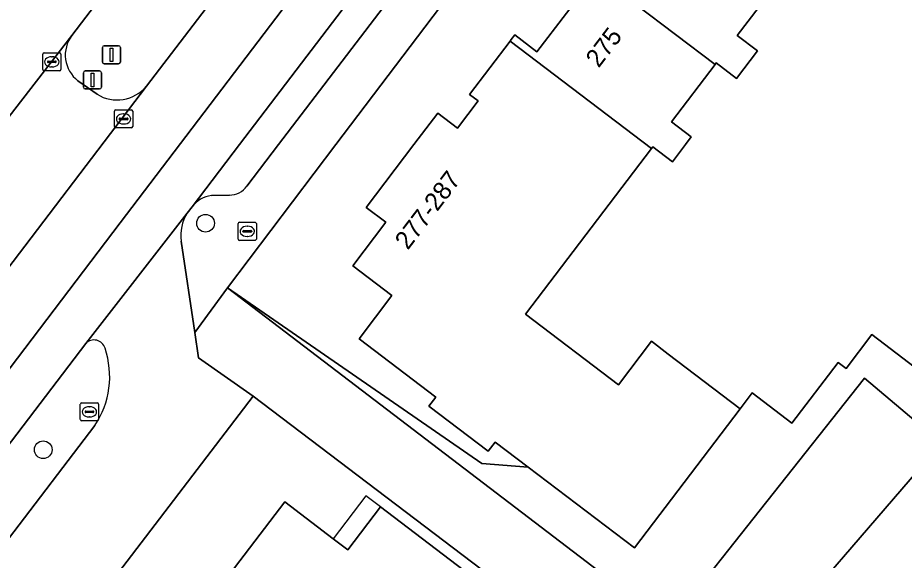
# Model space of a CAD drawing. Extents: x 158472 to 159562, y 388525 to 389606.
# Drawn here: x 158772.64 to 158821.62, y 388977.03 to 389007.01 of the extents above; entities that cross this region are included whole.
import ezdxf

# ---------------------------------------------------------------- set-up
doc = ezdxf.new("R2010")
doc.units = 0
for name, color, linetype in [('IMGEO_Berm_groen', 7, 'Continuous'), ('IMGEO_Boom', 7, 'Continuous'), ('IMGEO_Brandkraan', 7, 'Continuous'), ('IMGEO_Erf', 7, 'Continuous'), ('IMGEO_Kolk', 7, 'Continuous'), ('IMGEO_Lichtmast', 7, 'Continuous'), ('IMGEO_Pand', 7, 'Continuous'), ('IMGEO_Pand_nummerreeks', 7, 'Continuous'), ('IMGEO_Pand_overbouw', 7, 'Continuous'), ('IMGEO_Parkeervlak_open', 7, 'Continuous'), ('IMGEO_Rijbaan_lokaal_gesloten', 7, 'Continuous'), ('IMGEO_Rijbaan_lokaal_open', 7, 'Continuous'), ('IMGEO_Rioolput', 7, 'Continuous'), ('IMGEO_Verkeersbordpaal', 7, 'Continuous'), ('IMGEO_Voetpad_open', 7, 'Continuous')]:
    doc.layers.add(name, color=color, linetype=linetype)

msp = doc.modelspace()

# ---------------------------------------------------------------- linework, layer by layer
at = {"layer": 'IMGEO_Berm_groen'}
for points in [[(158804.6, 389044.103), (158786.522, 389020.308), (158775.635, 389006.026)], [(158779.752, 389003.234), (158795.403, 389023.714), (158803.759, 389034.662)], [(158775.971, 389003.532), (158777.024, 389002.785)]]:
    msp.add_lwpolyline(points, dxfattribs=at)
for centre, radius, start, end in [((158777.048, 389004.947), 1.778, 142.632, 232.7138), ((158778.131, 389004.572), 2.102, 238.2336, 320.4594)]:
    msp.add_arc(centre, radius, start, end, dxfattribs=at)
at = {"layer": 'IMGEO_Boom'}
for centre in [(158783.02, 388995.655), (158774.051, 388983.139)]:
    msp.add_circle(centre, 0.489, dxfattribs=at)
at = {"layer": 'IMGEO_Brandkraan'}
for p, q in [((158784.827, 388994.782), (158784.827, 388995.634)), ((158784.902, 388995.708), (158785.754, 388995.708)), ((158785.315, 388995.488), (158785.34, 388995.488)), ((158785.828, 388995.634), (158785.828, 388994.782)), ((158785.086, 388995.202), (158785.086, 388995.214)), ((158785.524, 388995.165), (158785.126, 388995.165)), ((158785.129, 388995.251), (158785.527, 388995.251)), ((158785.57, 388995.214), (158785.57, 388995.202)), ((158785.754, 388994.708), (158784.902, 388994.708)), ((158785.338, 388994.928), (158785.313, 388994.928))]:
    msp.add_line(p, q, dxfattribs=at)
for points in [[(158784.827, 388994.782), (158784.827, 388995.634)], [(158784.902, 388995.708), (158785.754, 388995.708)], [(158785.828, 388995.634), (158785.828, 388994.782)], [(158785.754, 388994.708), (158784.902, 388994.708)]]:
    msp.add_lwpolyline(points, dxfattribs=at)
for centre, radius, start, end in [((158784.904, 388995.632), 0.0765, 91.552, 178.448), ((158784.904, 388995.632), 0.0765, 91.552, 178.448), ((158785.752, 388995.632), 0.0765, 1.552, 88.448), ((158785.752, 388995.632), 0.0765, 1.552, 88.448), ((158785.126, 388995.211), 0.0403, 85.8775, 175.7526), ((158785.123, 388995.201), 0.0366, 178.938, 274.7102), ((158785.527, 388995.208), 0.043, 264.8664, 352.4533), ((158785.531, 388995.213), 0.0386, 1.7309, 96.639), ((158784.904, 388994.784), 0.0765, 181.552, 268.448), ((158784.904, 388994.784), 0.0765, 181.552, 268.448), ((158785.752, 388994.784), 0.0765, 271.552, 358.448), ((158785.752, 388994.784), 0.0765, 271.552, 358.448)]:
    msp.add_arc(centre, radius, start, end, dxfattribs=at)
for centre, major_axis, ratio, start_param, end_param in [((158785.314, 388995.208), (-0.387, 0.002), 0.722429, 4.712389, 7.853982), ((158785.339, 388995.208), (-0.39, 0.002), 0.717154, 1.570796, 4.712389)]:
    msp.add_ellipse(centre, major_axis=major_axis, ratio=ratio, start_param=start_param, end_param=end_param, dxfattribs=at)
at = {"layer": 'IMGEO_Erf'}
for points in [[(158818.621, 389037.472), (158790.211, 389000), (158784.237, 388992.09), (158798.278, 388982.376), (158800.849, 388982.165), (158799.013, 388983.56), (158798.633, 388983.06), (158795.36, 388985.546), (158795.743, 388986.051), (158791.502, 388989.272), (158793.321, 388991.666), (158791.158, 388993.308), (158792.98, 388995.707), (158791.896, 388996.53), (158794.533, 389000), (158795.847, 389001.731), (158796.94, 389000.901), (158798.089, 389002.414), (158797.609, 389002.778), (158799.842, 389005.718), (158799.914, 389005.812), (158800.106, 389006.065), (158801.331, 389005.133), (158804.593, 389009.428)], [(158814.63, 389008.975), (158812.398, 389006.038), (158813.513, 389005.191), (158812.354, 389003.664), (158811.231, 389004.517), (158811.168, 389004.434), (158808.76, 389001.263), (158809.858, 389000.429), (158809.532, 389000), (158808.811, 388999.052), (158807.724, 388999.878), (158807.652, 388999.783), (158800.693, 388990.621), (158805.828, 388986.721), (158807.658, 388989.13), (158808.582, 388988.428), (158812.564, 388985.404), (158813.219, 388986.28), (158815.415, 388984.601), (158817.981, 388987.959), (158818.409, 388987.636), (158819.836, 388989.503), (158825.277, 388985.344)], [(158801.457, 388974.099), (158785.644, 388986.089), (158736.904, 388922.269)], [(158783.799, 388975.518), (158787.405, 388980.254), (158790.075, 388978.221), (158790.877, 388977.611), (158792.683, 388979.982), (158798.797, 388975.327)]]:
    msp.add_lwpolyline(points, dxfattribs=at)
at = {"layer": 'IMGEO_Kolk'}
for p, q in [((158774.029, 389004.149), (158774.029, 389005.001)), ((158774.104, 389005.075), (158774.956, 389005.075)), ((158774.517, 389004.855), (158774.542, 389004.855)), ((158775.03, 389005.001), (158775.03, 389004.149)), ((158774.288, 389004.569), (158774.288, 389004.581)), ((158774.726, 389004.532), (158774.328, 389004.532)), ((158774.331, 389004.618), (158774.729, 389004.618)), ((158774.54, 389004.295), (158774.515, 389004.295)), ((158774.772, 389004.581), (158774.772, 389004.569)), ((158774.956, 389004.075), (158774.104, 389004.075)), ((158777.993, 389000.994), (158777.993, 389001.846)), ((158778.068, 389001.92), (158778.92, 389001.92)), ((158778.994, 389001.846), (158778.994, 389000.994)), ((158778.252, 389001.414), (158778.252, 389001.426)), ((158778.69, 389001.377), (158778.292, 389001.377)), ((158778.295, 389001.463), (158778.693, 389001.463)), ((158778.481, 389001.7), (158778.506, 389001.7)), ((158778.736, 389001.426), (158778.736, 389001.414)), ((158778.92, 389000.92), (158778.068, 389000.92)), ((158778.504, 389001.14), (158778.479, 389001.14))]:
    msp.add_line(p, q, dxfattribs=at)
for points in [[(158774.029, 389004.149), (158774.029, 389005.001)], [(158774.104, 389005.075), (158774.956, 389005.075)], [(158775.03, 389005.001), (158775.03, 389004.149)], [(158774.956, 389004.075), (158774.104, 389004.075)], [(158777.993, 389000.994), (158777.993, 389001.846)], [(158778.068, 389001.92), (158778.92, 389001.92)], [(158778.994, 389001.846), (158778.994, 389000.994)], [(158778.92, 389000.92), (158778.068, 389000.92)]]:
    msp.add_lwpolyline(points, dxfattribs=at)
for centre, radius, start, end in [((158774.106, 389004.999), 0.0765, 91.552, 178.448), ((158774.106, 389004.999), 0.0765, 91.552, 178.448), ((158774.954, 389004.999), 0.0765, 1.552, 88.448), ((158774.954, 389004.999), 0.0765, 1.552, 88.448), ((158774.328, 389004.578), 0.0403, 85.8775, 175.7526), ((158774.325, 389004.568), 0.0366, 178.938, 274.7102), ((158774.729, 389004.575), 0.043, 264.8664, 352.4533), ((158774.733, 389004.58), 0.0386, 1.7309, 96.639), ((158774.106, 389004.151), 0.0765, 181.552, 268.448), ((158774.106, 389004.151), 0.0765, 181.552, 268.448), ((158774.954, 389004.151), 0.0765, 271.552, 358.448), ((158774.954, 389004.151), 0.0765, 271.552, 358.448), ((158778.07, 389001.844), 0.0765, 91.552, 178.448), ((158778.07, 389001.844), 0.0765, 91.552, 178.448), ((158778.918, 389001.844), 0.0765, 1.552, 88.448), ((158778.918, 389001.844), 0.0765, 1.552, 88.448), ((158778.292, 389001.423), 0.0403, 85.8775, 175.7526), ((158778.289, 389001.413), 0.0366, 178.938, 274.7102), ((158778.693, 389001.42), 0.043, 264.8664, 352.4533), ((158778.697, 389001.425), 0.0386, 1.7309, 96.639), ((158778.07, 389000.996), 0.0765, 181.552, 268.448), ((158778.07, 389000.996), 0.0765, 181.552, 268.448), ((158778.918, 389000.996), 0.0765, 271.552, 358.448), ((158778.918, 389000.996), 0.0765, 271.552, 358.448)]:
    msp.add_arc(centre, radius, start, end, dxfattribs=at)
for centre, major_axis, ratio, start_param, end_param in [((158774.516, 389004.575), (-0.387, 0.002), 0.722429, 4.712389, 7.853982), ((158774.541, 389004.575), (-0.39, 0.002), 0.717154, 1.570796, 4.712389), ((158778.48, 389001.42), (-0.387, 0.002), 0.722429, 4.712389, 7.853982), ((158778.505, 389001.42), (-0.39, 0.002), 0.717154, 1.570796, 4.712389)]:
    msp.add_ellipse(centre, major_axis=major_axis, ratio=ratio, start_param=start_param, end_param=end_param, dxfattribs=at)
at = {"layer": 'IMGEO_Lichtmast'}
for p, q in [((158777.325, 389004.564), (158777.325, 389005.364)), ((158777.325, 389005.364), (158777.325, 389004.564)), ((158777.425, 389005.464), (158778.215, 389005.464)), ((158778.215, 389005.464), (158777.425, 389005.464)), ((158778.315, 389005.364), (158778.315, 389004.564)), ((158778.315, 389004.564), (158778.315, 389005.364)), ((158778.215, 389004.464), (158777.425, 389004.464)), ((158777.425, 389004.464), (158778.215, 389004.464))]:
    msp.add_line(p, q, dxfattribs=at)
msp.add_lwpolyline([(158777.745, 389005.339), (158777.895, 389005.339), (158777.895, 389004.589), (158777.745, 389004.589), (158777.745, 389005.339)], dxfattribs=at)
for centre, start, end in [((158777.425, 389005.364), 90, 180), ((158777.425, 389005.364), 90, 180), ((158778.215, 389005.364), 0, 90), ((158778.215, 389005.364), 360, 90), ((158777.425, 389004.564), 180, 270), ((158777.425, 389004.564), 180, 270), ((158778.215, 389004.564), 270, 0), ((158778.215, 389004.564), 270, 0)]:
    msp.add_arc(centre, 0.1, start, end, dxfattribs=at)
at = {"layer": 'IMGEO_Pand'}
for points in [[(158808.047, 389013.975), (158804.593, 389009.428), (158811.168, 389004.434), (158811.231, 389004.517), (158812.354, 389003.664), (158813.513, 389005.191), (158812.398, 389006.038), (158814.63, 389008.975)], [(158811.168, 389004.434), (158804.593, 389009.428), (158801.331, 389005.133), (158800.106, 389006.065), (158799.914, 389005.812), (158799.842, 389005.718), (158807.652, 388999.783), (158807.724, 388999.878), (158808.811, 388999.052), (158809.532, 389000), (158809.858, 389000.429), (158808.76, 389001.263)], [(158800.693, 388990.621), (158807.652, 388999.783), (158799.842, 389005.718), (158797.609, 389002.778), (158798.089, 389002.414), (158796.94, 389000.901), (158795.847, 389001.731), (158794.533, 389000), (158791.896, 388996.53), (158792.98, 388995.707), (158791.158, 388993.308), (158793.321, 388991.666), (158791.502, 388989.272), (158795.743, 388986.051), (158795.36, 388985.546), (158798.633, 388983.06), (158799.013, 388983.56), (158800.849, 388982.165), (158806.718, 388977.708), (158812.564, 388985.404), (158808.582, 388988.428), (158807.658, 388989.13), (158805.828, 388986.721)], [(158792.683, 388979.982), (158790.877, 388977.611), (158790.075, 388978.221), (158787.405, 388980.254), (158783.799, 388975.518), (158791.703, 388969.543), (158793.858, 388972.374), (158795.561, 388971.077), (158798.797, 388975.327)]]:
    msp.add_lwpolyline(points, close=True, dxfattribs=at)
at = {"layer": 'IMGEO_Pand_overbouw'}
msp.add_lwpolyline([(158791.88, 388980.593), (158790.075, 388978.221), (158790.877, 388977.611), (158792.683, 388979.982)], close=True, dxfattribs=at)
at = {"layer": 'IMGEO_Parkeervlak_open'}
for points in [[(158798.278, 389017.578), (158798.249, 389017.546), (158784.893, 389000), (158782.277, 388996.564)], [(158785.306, 388997.702), (158787.055, 389000), (158797.893, 389014.226)], [(158783.344, 388997.188), (158784.339, 388997.21)]]:
    msp.add_lwpolyline(points, dxfattribs=at)
msp.add_lwpolyline([(158823.69, 388983.501), (158819.428, 388987.085), (158808.636, 388973.466), (158812.511, 388970.525)], close=True, dxfattribs=at)
for centre, radius, start, end in [((158784.315, 388998.453), 1.244, 271.1049, 322.8281), ((158783.581, 388995.558), 1.647, 98.2871, 142.3526)]:
    msp.add_arc(centre, radius, start, end, dxfattribs=at)
at = {"layer": 'IMGEO_Rijbaan_lokaal_gesloten'}
for points in [[(158642.3, 388830.16), (158642.462, 388830.323), (158644.297, 388828.539), (158644.976, 388829.209), (158654.546, 388838.744), (158652.694, 388840.633), (158668.364, 388856.424), (158683.318, 388872.712), (158697.002, 388889.186), (158717.328, 388915.448), (158737.178, 388941.567), (158754.114, 388963.852), (158766.121, 388979.65), (158778.301, 388995.677), (158798.192, 389021.851), (158809.433, 389036.528), (158811.777, 389039.288), (158814.069, 389041.449), (158818.297, 389044.22), (158821.97, 389045.718), (158820.551, 389048.928)], [(158822.868, 389043.49), (158821.97, 389045.718), (158818.297, 389044.22), (158814.069, 389041.449), (158811.777, 389039.288), (158809.433, 389036.528), (158798.192, 389021.851), (158778.301, 388995.677), (158766.121, 388979.65), (158754.114, 388963.852), (158737.178, 388941.567), (158717.328, 388915.448), (158697.002, 388889.186), (158683.318, 388872.712), (158668.364, 388856.424), (158652.694, 388840.633), (158654.546, 388838.744), (158654.775, 388838.972), (158671.833, 388856.333), (158672.448, 388857.038), (158674.867, 388859.654), (158677.905, 388862.94)], [(158692.274, 388896.423), (158712.518, 388923.153), (158723.001, 388936.936), (158727.97, 388943.305), (158743.945, 388964.31), (158762.193, 388988.396), (158765.967, 388993.384), (158767.064, 388994.831), (158770.947, 389000), (158775.635, 389006.026), (158786.522, 389020.308), (158804.6, 389044.103)], [(158807.288, 389039.286), (158803.759, 389034.662), (158795.403, 389023.714), (158779.752, 389003.234), (158771.022, 388991.766), (158769.87, 388990.274), (158716.222, 388919.791), (158714.484, 388917.523), (158712.638, 388915.121), (158709.718, 388911.287), (158700.675, 388899.419)], [(158697.058, 388885.041), (158701.938, 388891.173), (158703.321, 388892.993), (158703.594, 388893.363), (158714.902, 388908.014), (158715.242, 388908.465), (158719.808, 388914.514), (158719.947, 388914.699), (158725.749, 388922.405), (158730.616, 388928.858), (158776.401, 388989.012), (158782.009, 388996.219), (158782.277, 388996.564), (158784.893, 389000), (158798.249, 389017.546), (158798.278, 389017.578), (158798.301, 389017.615), (158811.144, 389034.474), (158811.572, 389035.037)]]:
    msp.add_lwpolyline(points, dxfattribs=at)
at = {"layer": 'IMGEO_Rijbaan_lokaal_open'}
for points in [[(158857.503, 389018.768), (158855.709, 389016.811), (158853.689, 389014.62), (158851.832, 389012.597), (158849.975, 389010.574), (158847.936, 389008.409), (158846.071, 389006.31), (158843.621, 389008.486), (158841.511, 389006.023), (158839.608, 389003.863), (158840.605, 389003.04), (158838.659, 389000.751), (158838.006, 389000), (158837.163, 388999.031), (158835.151, 388996.719), (158831.154, 388992.251), (158829.613, 388990.424), (158827.616, 388988.058), (158825.277, 388985.344), (158823.69, 388983.501), (158812.511, 388970.525)], [(158775.635, 389006.026), (158770.947, 389000), (158767.064, 388994.831)], [(158777.024, 389002.785), (158775.971, 389003.532)], [(158771.022, 388991.766), (158779.752, 389003.234)], [(158782.009, 388996.219), (158776.401, 388989.012)], [(158785.644, 388986.089), (158782.63, 388988.213), (158782.422, 388989.622), (158781.677, 388994.66)], [(158722.397, 388916.043), (158728.63, 388916.382), (158732.572, 388916.597), (158733.954, 388918.407), (158735.98, 388921.059), (158735.987, 388921.069), (158736.904, 388922.269), (158785.644, 388986.089)], [(158776.899, 388984.473), (158772.125, 388978.207), (158749.582, 388948.613), (158747.906, 388946.414), (158731.179, 388924.457), (158730.314, 388923.321)]]:
    msp.add_lwpolyline(points, dxfattribs=at)
for centre, radius, start, end in [((158777.048, 389004.947), 1.778, 142.632, 232.7138), ((158778.131, 389004.572), 2.102, 238.2336, 320.4594), ((158783.911, 388994.999), 2.259, 147.322, 188.6341), ((158776.858, 388988.573), 0.633, 16.135, 136.1219), ((158772.856, 388987.185), 4.868, 326.1479, 18.7453)]:
    msp.add_arc(centre, radius, start, end, dxfattribs=at)
at = {"layer": 'IMGEO_Rioolput'}
for p, q in [((158776.177, 388985.73), (158777.029, 388985.73)), ((158776.102, 388984.804), (158776.102, 388985.656)), ((158776.361, 388985.224), (158776.361, 388985.236)), ((158776.799, 388985.187), (158776.401, 388985.187)), ((158776.404, 388985.273), (158776.802, 388985.273)), ((158776.59, 388985.51), (158776.615, 388985.51)), ((158776.845, 388985.236), (158776.845, 388985.224)), ((158777.103, 388985.656), (158777.103, 388984.804)), ((158777.029, 388984.73), (158776.177, 388984.73)), ((158776.613, 388984.95), (158776.588, 388984.95))]:
    msp.add_line(p, q, dxfattribs=at)
for points in [[(158776.177, 388985.73), (158777.029, 388985.73)], [(158776.102, 388984.804), (158776.102, 388985.656)], [(158777.103, 388985.656), (158777.103, 388984.804)], [(158777.029, 388984.73), (158776.177, 388984.73)]]:
    msp.add_lwpolyline(points, dxfattribs=at)
for centre, radius, start, end in [((158776.179, 388985.654), 0.0765, 91.552, 178.448), ((158776.179, 388985.654), 0.0765, 91.552, 178.448), ((158777.027, 388985.654), 0.0765, 1.552, 88.448), ((158777.027, 388985.654), 0.0765, 1.552, 88.448), ((158776.401, 388985.233), 0.0403, 85.8775, 175.7526), ((158776.398, 388985.223), 0.0366, 178.938, 274.7102), ((158776.802, 388985.23), 0.043, 264.8664, 352.4533), ((158776.806, 388985.235), 0.0386, 1.7309, 96.639), ((158776.179, 388984.806), 0.0765, 181.552, 268.448), ((158776.179, 388984.806), 0.0765, 181.552, 268.448), ((158777.027, 388984.806), 0.0765, 271.552, 358.448), ((158777.027, 388984.806), 0.0765, 271.552, 358.448)]:
    msp.add_arc(centre, radius, start, end, dxfattribs=at)
for centre, major_axis, ratio, start_param, end_param in [((158776.589, 388985.23), (-0.387, 0.002), 0.722429, 4.712389, 7.853982), ((158776.614, 388985.23), (-0.39, 0.002), 0.717154, 1.570796, 4.712389)]:
    msp.add_ellipse(centre, major_axis=major_axis, ratio=ratio, start_param=start_param, end_param=end_param, dxfattribs=at)
at = {"layer": 'IMGEO_Verkeersbordpaal'}
for p, q in [((158776.275, 389003.175), (158776.275, 389003.975)), ((158776.275, 389003.975), (158776.275, 389003.175)), ((158776.375, 389004.075), (158777.165, 389004.075)), ((158777.165, 389004.075), (158776.375, 389004.075)), ((158777.265, 389003.975), (158777.265, 389003.175)), ((158777.265, 389003.175), (158777.265, 389003.975)), ((158777.165, 389003.075), (158776.375, 389003.075)), ((158776.375, 389003.075), (158777.165, 389003.075))]:
    msp.add_line(p, q, dxfattribs=at)
msp.add_lwpolyline([(158776.695, 389003.95), (158776.845, 389003.95), (158776.845, 389003.2), (158776.695, 389003.2), (158776.695, 389003.95)], dxfattribs=at)
for centre, start, end in [((158776.375, 389003.975), 90, 180), ((158776.375, 389003.975), 90, 180), ((158777.165, 389003.975), 0, 90), ((158777.165, 389003.975), 360, 90), ((158776.375, 389003.175), 180, 270), ((158776.375, 389003.175), 180, 270), ((158777.165, 389003.175), 270, 0), ((158777.165, 389003.175), 270, 0)]:
    msp.add_arc(centre, 0.1, start, end, dxfattribs=at)
at = {"layer": 'IMGEO_Voetpad_open'}
for points in [[(158781.677, 388994.66), (158782.422, 388989.622), (158784.237, 388992.09), (158790.211, 389000), (158818.621, 389037.472)], [(158797.893, 389014.226), (158787.055, 389000), (158785.306, 388997.702)], [(158784.339, 388997.21), (158783.344, 388997.188)], [(158782.277, 388996.564), (158782.009, 388996.219)], [(158776.401, 388989.012), (158730.616, 388928.858), (158725.749, 388922.405)], [(158772.125, 388978.207), (158776.899, 388984.473)]]:
    msp.add_lwpolyline(points, dxfattribs=at)
for points in [[(158784.237, 388992.09), (158782.422, 388989.622), (158782.63, 388988.213), (158785.644, 388986.089), (158801.457, 388974.099), (158810.599, 388967.168), (158812.051, 388966.068), (158814.596, 388964.138), (158817.123, 388967.026), (158812.511, 388970.525), (158808.636, 388973.466)], [(158819.428, 388987.085), (158823.69, 388983.501), (158825.277, 388985.344), (158819.836, 388989.503), (158818.409, 388987.636), (158817.981, 388987.959), (158815.415, 388984.601), (158813.219, 388986.28), (158812.564, 388985.404), (158806.718, 388977.708), (158800.849, 388982.165), (158798.278, 388982.376), (158784.237, 388992.09), (158808.636, 388973.466)]]:
    msp.add_lwpolyline(points, close=True, dxfattribs=at)
for centre, radius, start, end in [((158784.315, 388998.453), 1.244, 271.1049, 322.8281), ((158783.581, 388995.558), 1.647, 98.2871, 142.3526), ((158783.911, 388994.999), 2.259, 147.322, 188.6341), ((158776.858, 388988.573), 0.633, 16.135, 136.1219), ((158772.856, 388987.185), 4.868, 326.1479, 18.7453)]:
    msp.add_arc(centre, radius, start, end, dxfattribs=at)

# ---------------------------------------------------------------- texts
at = {"layer": 'IMGEO_Pand_nummerreeks'}
for s, rotation, p in [('275', 52.7866, (158804.741, 389004.2)), ('277-287', 52.7751, (158794.198, 388994.137))]:
    msp.add_text(s, height=1, rotation=rotation, dxfattribs=at).set_placement(p)

doc.saveas('drawing.dxf')
